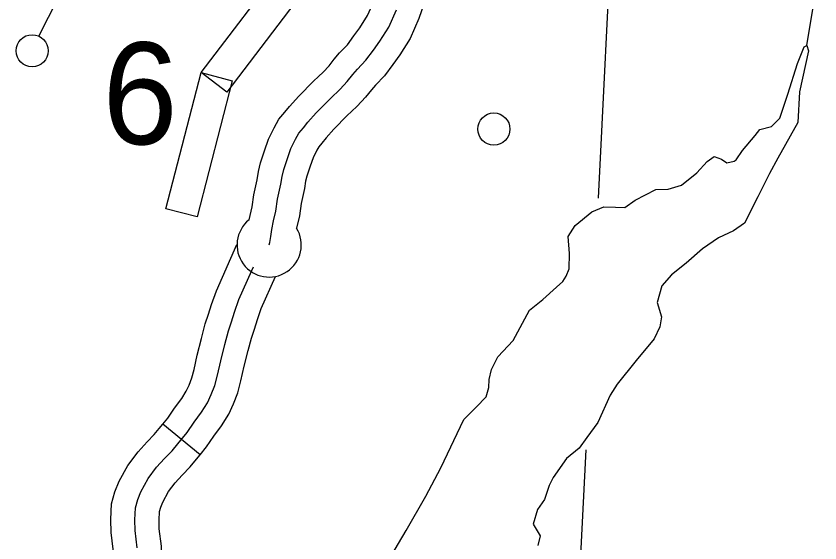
# Model space of a CAD drawing. Extents: x 653372 to 905732, y 627442 to 787275.
# Drawn here: x 714102 to 716602, y 749788 to 751427 of the extents above; entities that cross this region are included whole.
import ezdxf

# ---------------------------------------------------------------- set-up
doc = ezdxf.new("R2010")
doc.units = 0
for name, color, linetype in [('31', 7, 'Continuous'), ('32', 7, 'Continuous'), ('35', 7, 'Continuous'), ('5', 7, 'Continuous'), ('56', 7, 'Continuous'), ('9', 7, 'Continuous')]:
    doc.layers.add(name, color=color, linetype=linetype)

msp = doc.modelspace()

# ---------------------------------------------------------------- linework, layer by layer
at = {"layer": '31'}
for points in [[(715042.4, 751239.1), (715056.7, 751252.5), (715075.3, 751272.5), (715091.4, 751292.7), (715108.2, 751312.5), (715132.6, 751337.8), (715152.7, 751365.1), (715171.1, 751390.5), (715195.2, 751428.4), (715215.3, 751473.7), (715227.4, 751508.6), (715234.7, 751534.1), (715242.4, 751560.6), (715246.9, 751588.4), (715248.6, 751605.4), (715251.4, 751647.3)], [(715401.1, 751637.2), (715398.1, 751592.7), (715395.6, 751568.7), (715389, 751527.6), (715378.8, 751492.5), (715370.4, 751463.4), (715355, 751418.8), (715327.8, 751357.3), (715295.2, 751306.1), (715273.8, 751276.6), (715247.5, 751240.9), (715219.5, 751211.8), (715207.2, 751197.3), (715189, 751174.5), (715163.1, 751146.7), (715145.3, 751129.9)], [(714889, 750715), (714890.7, 750722.9), (714894.3, 750740.8), (714897.4, 750763.3), (714902.8, 750790.2), (714909.7, 750819.6), (714915.3, 750857.5), (714925.2, 750903.7), (714929, 750928.2), (714934.6, 750949.5), (714945.7, 750983.8), (714956.1, 751014.6), (714971, 751044.3), (714981.1, 751063.1), (714995.7, 751079.7), (715009.2, 751096.8), (715035.6, 751126.1), (715079.4, 751170.9), (715109.9, 751199.6), (715132.1, 751223.5), (715149.3, 751245), (715163.9, 751262.1), (715190.1, 751289.4), (715213.3, 751320.8), (715233.1, 751348.3), (715261.5, 751392.8), (715285.2, 751446.3)], [(714826.4, 750793), (714835.9, 750833.7), (714841.5, 750870.9), (714851.4, 750917.2), (714855.4, 750943.5), (714862.6, 750970.7), (714874.5, 751007.4), (714886.8, 751043.6), (714904.5, 751078.9), (714919.1, 751106.1), (714938, 751127.7), (714951.9, 751145.3), (714981, 751177.5), (715026.9, 751224.4), (715042.4, 751239.1)], [(715145.3, 751129.9), (715132, 751117.4), (715090.3, 751074.7), (715066.5, 751048.4), (715053.3, 751031.7), (715043.2, 751020.1), (715037.6, 751009.7), (715025.5, 750985.6), (715016.9, 750960.2), (715006.6, 750928.4), (715002.5, 750912.9), (714999, 750890.1), (714989.1, 750844.1), (714983.4, 750805.5), (714974.4, 750767.1)]]:
    msp.add_lwpolyline(points, dxfattribs=at)
msp.add_arc((714889, 750715), 100, 128.7527, 31.3609, dxfattribs=at)
at = {"layer": '32'}
msp.add_line((714674.2, 750062.4), (714558.6, 750158), dxfattribs=at)
for points in [[(714558.6, 750158), (714573.6, 750176.1), (714594.2, 750207.2), (714617, 750237.4), (714631.1, 750260), (714640, 750279.2), (714648.6, 750301.6), (714655.6, 750327.4), (714665.3, 750372), (714678.3, 750424.3), (714690.4, 750469.5), (714700.8, 750499.5), (714710.2, 750529.7), (714724.8, 750572.6), (714789, 750716.4)], [(714478.8, 749773.2), (714472.4, 749826.6), (714471.3, 749859.7), (714473.5, 749897.7), (714480.3, 749923.6), (714490, 749947.4), (714512.8, 749988.6), (714538.9, 750023.4), (714563.8, 750050.7), (714587.6, 750075.1), (714604.8, 750096.1), (714633.9, 750131.3), (714655.4, 750163.8), (714678.9, 750194.8), (714697.3, 750224.4), (714709.1, 750250.1), (714720, 750278.3), (714728.4, 750309.7), (714738.3, 750355), (714750.9, 750405.6), (714762.2, 750447.5), (714772, 750476.1), (714781.5, 750506.4), (714794.7, 750545.1), (714835, 750635.4), (714840.6, 750646.8)], [(714674.2, 750062.4), (714694.2, 750086.6), (714716.6, 750120.4), (714740.7, 750152.3), (714763.5, 750188.7), (714778.3, 750220.9), (714791.4, 750255), (714801.3, 750291.9), (714811.4, 750338), (714823.5, 750386.8), (714833.9, 750425.5), (714843.3, 750452.7), (714852.8, 750483.2), (714864.5, 750517.7), (714908.9, 750617)], [(714393.4, 749633.7), (714394, 749646.2), (714400.9, 749707.2), (714403.9, 749745.9), (714403.8, 749768.6), (714397.5, 749821), (714396.3, 749860.7), (714399, 749909.5), (714409, 749947.5), (714422.3, 749979.9), (714449.7, 750029.4), (714481.1, 750071.2), (714509.2, 750102.2), (714531.6, 750125.1), (714546.8, 750143.7), (714558.6, 750158)], [(714543.2, 749626.7), (714543.6, 749634.2), (714550.3, 749693), (714553.9, 749740.4), (714553.8, 749777.9), (714547.2, 749832.2), (714546.4, 749858.7), (714547.9, 749886), (714551.6, 749899.8), (714557.8, 749914.9), (714575.9, 749947.7), (714596.8, 749975.5), (714618.4, 749999.3), (714643.6, 750025.1), (714662.7, 750048.5), (714674.2, 750062.4)]]:
    msp.add_lwpolyline(points, dxfattribs=at)
at = {"layer": '35'}
msp.add_lwpolyline([(716561.5, 751335.1), (716583.8, 751466.6), (716611.4, 751606.5), (716630.7, 751719.3), (716638.8, 751790.6), (716623.4, 751874.6), (716623.7, 751950.2), (716633.8, 752023.5), (716658.4, 752112.3), (716703.5, 752224.3), (716735.1, 752283.1), (716787.2, 752361.1), (716849.4, 752446.7), (716909.6, 752532.5), (716978.6, 752608.2), (717107.2, 752754.3), (717196, 752797.3), (717270.5, 752828.9), (717352.1, 752896.1), (717402, 752968.2), (717430.3, 753050.9), (717457.1, 753147.6)], dxfattribs=at)
at = {"layer": '5'}
for points in [[(715957.5, 751756.8), (715912.8, 750860.5)], [(715873.8, 750077.7), (715825.9, 749115.7)]]:
    msp.add_lwpolyline(points, dxfattribs=at)
at = {"layer": '56'}
msp.add_lwpolyline([(714173.8, 751366.1), (714348.3, 751709.4)], dxfattribs=at)
for points in [[(714757.1, 751190.4), (714677.5, 751250.9), (714942.4, 751599.1), (715022, 751538.6)], [(714664.9, 750802.3), (714568.1, 750827.3), (714677.5, 751250.9), (714774.3, 751225.9)]]:
    msp.add_lwpolyline(points, close=True, dxfattribs=at)
for centre in [(714151.8, 751318.9), (715588.1, 751075.4)]:
    msp.add_circle(centre, 50, dxfattribs=at)
at = {"layer": '9'}
for points in [[(716341.9, 750980), (716361.5, 751008.6), (716400.6, 751055.6), (716415.7, 751073.9), (716451.6, 751083.3), (716477.4, 751109.7), (716502.7, 751184.2), (716532.7, 751279.5), (716553.1, 751331.2), (716561.5, 751335.1), (716567.3, 751318.2), (716538.4, 751191.5), (716533.4, 751095.5), (716471.6, 750984.4), (716445.1, 750937.1), (716409.5, 750865), (716367.3, 750782.7), (716333.1, 750758.6), (716286.5, 750737), (716237.4, 750702.9), (716185.9, 750658.5), (716140.9, 750622.2), (716110.6, 750587.6), (716096.5, 750535.7), (716109.8, 750491.4), (716104.7, 750460.2), (716086.8, 750423.1), (716030.5, 750355.8), (715971.8, 750282.3), (715949.9, 750247.4), (715911.8, 750162.8), (715877, 750115.8), (715853, 750083), (715814.4, 750050.7), (715772.9, 749991.3), (715759.6, 749966.6), (715745.8, 749923.1), (715723.9, 749892.4), (715710, 749846.9), (715731.9, 749810.7), (715725.2, 749780.3)], [(715257.7, 749728.1), (715315, 749826.7), (715376.7, 749933.6), (715423.3, 750022.1), (715494.7, 750171.6), (715533.4, 750210.2), (715563.7, 750242.7), (715572.9, 750271.7), (715573.7, 750296.8), (715580.9, 750327.9), (715600.9, 750367.1), (715648.4, 750417.9), (715699.3, 750512.6), (715740, 750544.8), (715782.9, 750583.2), (715802.3, 750601.5), (715813.2, 750617.9), (715822.3, 750640.6), (715823.7, 750688.6), (715819, 750741), (715841, 750775.9), (715892.4, 750818.3), (715930.5, 750833.9), (715966, 750832.8), (715995.2, 750831.9), (716027.3, 750854), (716092.4, 750887.1), (716130.1, 750888.1), (716172.3, 750901.4), (716219.4, 750939.7), (716251.8, 750974.3), (716273.2, 750990.4), (716295.9, 750981.3), (716312.3, 750970.4), (716335.5, 750976), (716341.9, 750980)]]:
    msp.add_lwpolyline(points, dxfattribs=at)

# ---------------------------------------------------------------- texts
at = {"layer": '56'}
msp.add_text('6', height=316.8, rotation=358.28, dxfattribs=at).set_placement((714365.9, 751031.9))

doc.saveas('drawing.dxf')
